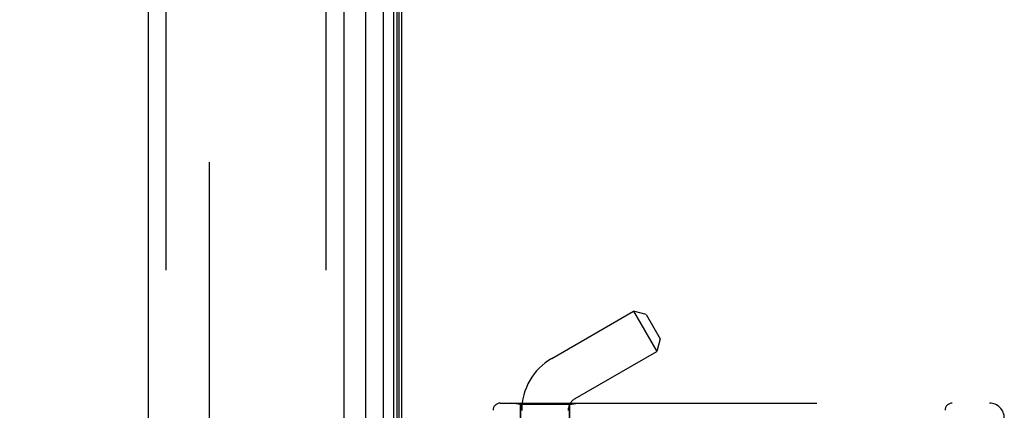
# Model space of a CAD drawing. Header units: inches. Extents: x 0 to 243, y 0 to 157.
# Tile 260 of 284: x 123.34 to 127.49, y 68.02 to 69.66. Entities that reach past the tile are written whole.
import ezdxf

# ---------------------------------------------------------------- set-up
doc = ezdxf.new("R2010")
doc.units = ezdxf.units.IN
doc.header["$LTSCALE"] = 13.357143
doc.header["$MEASUREMENT"] = 0
doc.linetypes.add('HIDDEN', pattern=[0.2, 0.1, -0.1])
doc.layers.get('0').update_dxf_attribs({"linetype": 'CONTINUOUS'})
for name, color, linetype in [('DEFAULT_2', 8, 'HIDDEN'), ('DIMENSIONS', 7, 'CONTINUOUS'), ('LEFTHAND_DOOR_ASSEMBLY', 7, 'CONTINUOUS'), ('RIGHTHAND_DOOR_ASSEMBLY', 7, 'CONTINUOUS')]:
    doc.layers.add(name, color=color, linetype=linetype)
doc.styles.get("Standard").update_dxf_attribs({"font": 'arial.ttf'})
doc.dimstyles.new('DIMSTYLE_1', dxfattribs={"dimtxt": 1.071429, "dimasz": 1.428571, "dimexe": 0.09, "dimexo": 0.07, "dimgap": 0.0375, "dimtad": 0, "dimtih": 1, "dimtoh": 1, "dimzin": 4, "dimdsep": 46, "dimtxsty": 'Standard', "dimblk": '_FILLED', "dimblk1": '_FILLED', "dimblk2": '_FILLED', "dimcen": 0.09, "dimadec": 3, "dimazin": 1, "dimtfac": 1, "dimtdec": 3, "dimtofl": 0, "dimtmove": 0, "dimatfit": 3, "dimldrblk": '_FILLED', "dimfxl": 0, "dimtolj": 1, "dimtzin": 4, "dimarcsym": 0})

# ---------------------------------------------------------------- blocks, each defined once
blk = doc.blocks.new('_FILLED')
at = {"color": 0, "linetype": 'ByBlock'}
blk.add_solid([(0, 0), (-1, 0.2), (-1, -0.2)], dxfattribs=at)
blk = doc.blocks.new('*D12')
at = {"layer": 'DIMENSIONS', "color": 2, "linetype": 'Continuous'}
for p, q in [((124.0514, 113.0714), (119.769, 113.0714)), ((121.0547, 113.0714), (121.0547, 78.1429)), ((121.0547, 41.0714), (121.0547, 76)), ((124.0624, 41.0714), (119.769, 41.0714))]:
    blk.add_line(p, q, dxfattribs=at)
at = {"layer": 'DIMENSIONS', "color": 2, "linetype": 'Continuous', "xscale": 1.4285714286, "yscale": 1.4285714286, "zscale": 1.4285714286}
for p, rotation in [((121.0547, 113.0714), 90), ((121.0547, 41.0714), 270)]:
    blk.add_blockref('_FILLED', p, dxfattribs=dict(at, rotation=rotation))
at = {"layer": 'DIMENSIONS', "color": 2, "linetype": 'Continuous', "insert": (121.0547, 77.6072), "char_height": 1.07143, "width": 3.744025, "attachment_point": 2, "line_spacing_factor": 0.9}
blk.add_mtext('72.00', dxfattribs=at)

msp = doc.modelspace()

# ---------------------------------------------------------------- linework, layer by layer
at = {"color": 3, "linetype": 'Continuous'}
msp.add_line((124.9474, 41.1754), (124.9474, 112.9674), dxfattribs=at)
at = {"layer": 'DEFAULT_2', "color": 8, "linetype": 'HIDDEN'}
msp.add_line((124.1349, 111.8059), (124.1349, 42.337), dxfattribs=at)
at = {"layer": 'LEFTHAND_DOOR_ASSEMBLY', "color": 8, "linetype": 'HIDDEN'}
for p, q in [((123.9524, 112.6864), (123.9524, 41.4564)), ((124.6274, 112.6864), (124.6274, 41.4564)), ((125.3626, 68.0477), (127.4264, 68.0477)), ((125.4484, 68.0424), (125.4109, 68.0477)), ((125.6544, 68.0424), (125.4484, 68.0424)), ((125.4484, 68.0424), (125.4484, 67.4964)), ((125.6544, 68.0424), (125.6919, 68.0477)), ((125.6544, 68.0424), (125.6544, 67.4964))]:
    msp.add_line(p, q, dxfattribs=at)
for centre, radius, start, end in [((125.3626, 68.0177), 0.03, 90, 180), ((125.4264, 69.9716), 2.7751, 270, 316.1116), ((127.2689, 68.0177), 0.03, 90, 180), ((127.4264, 67.9852), 0.0625, 0, 90)]:
    msp.add_arc(centre, radius, start, end, dxfattribs=at)
at = {"layer": 'RIGHTHAND_DOOR_ASSEMBLY', "color": 7, "linetype": 'Continuous'}
for p, q in [((124.8697, 41.4061), (124.8697, 112.7368)), ((124.9131, 112.7279), (124.9131, 41.415)), ((124.9267, 112.7211), (124.9267, 41.4218)), ((124.9355, 112.7187), (124.9355, 41.4241)), ((124.7945, 112.7084), (124.7945, 41.4345))]:
    msp.add_line(p, q, dxfattribs=at)
at = {"layer": 'RIGHTHAND_DOOR_ASSEMBLY', "color": 3, "linetype": 'Continuous'}
for p, q in [((123.8774, 112.6864), (123.8774, 41.4564)), ((124.7024, 112.6864), (124.7024, 41.4564))]:
    msp.add_line(p, q, dxfattribs=at)
at = {"layer": 'RIGHTHAND_DOOR_ASSEMBLY', "color": 8, "linetype": 'HIDDEN'}
for p, q in [((123.9524, 112.6864), (123.9524, 41.4564)), ((124.6274, 112.6864), (124.6274, 41.4564)), ((125.5804, 68.2364), (125.9255, 68.4357)), ((125.9788, 68.4214), (125.9255, 68.4357)), ((125.9255, 68.4357), (126.0235, 68.2659)), ((125.9788, 68.4214), (126.0378, 68.3192)), ((126.0378, 68.3192), (126.0235, 68.2659)), ((125.6784, 68.0667), (126.0235, 68.2659)), ((125.3626, 68.0477), (127.4264, 68.0477)), ((125.4484, 68.0424), (125.4109, 68.0477)), ((125.6544, 68.0424), (125.4484, 68.0424)), ((125.4484, 67.4964), (125.4484, 68.0424)), ((125.6544, 68.0424), (125.6919, 68.0477)), ((125.6544, 67.4964), (125.6544, 68.0424))]:
    msp.add_line(p, q, dxfattribs=at)
for centre, radius, start, end in [((125.7074, 68.0164), 0.254, 120, 180), ((125.3626, 68.0177), 0.03, 90, 180), ((125.4264, 69.9716), 2.7751, 270, 316.1116), ((125.7074, 68.0164), 0.058, 120, 180), ((127.2689, 68.0177), 0.03, 90, 180), ((127.4264, 67.9852), 0.0625, 0, 90)]:
    msp.add_arc(centre, radius, start, end, dxfattribs=at)

# ---------------------------------------------------------------- dimensions: what is measured, and where the dimension line sits
at = {"layer": 'DIMENSIONS', "color": 2, "linetype": 'Continuous'}
dim = msp.add_linear_dim(base=(121.0547, 113.0714), p1=(124.1324, 41.0714), p2=(124.1214, 113.0714), angle=90, dimstyle='DIMSTYLE_1', dxfattribs=at)
dim.commit()
dim.dimension.update_dxf_attribs({"geometry": '*D12', "text_midpoint": (121.0544, 77.0655), "dimtype": 160})

doc.saveas('drawing.dxf')
